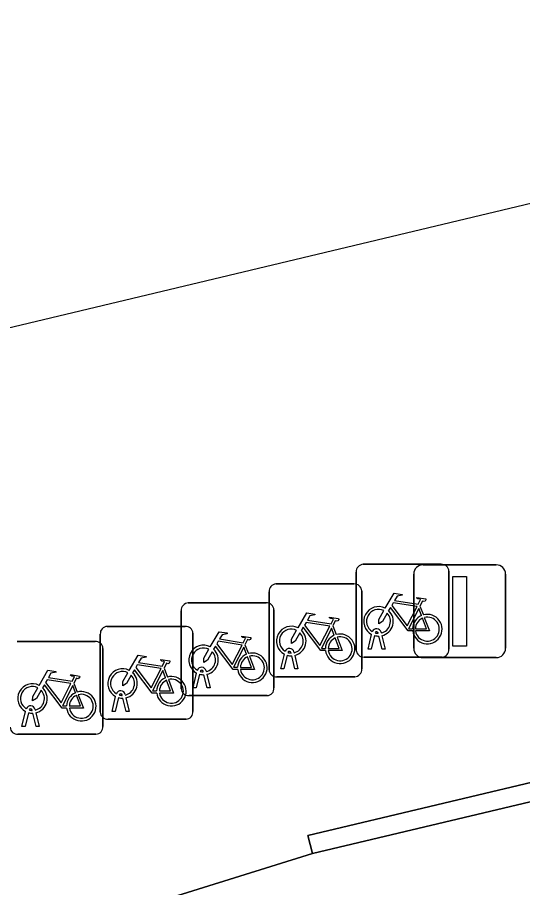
# Model space of a CAD drawing. Extents: x 160675 to 161153, y 383241 to 383714.
# Drawn here: x 160973.42 to 160978.87, y 383516.69 to 383526.07 of the extents above; entities that cross this region are included whole.
import ezdxf

# ---------------------------------------------------------------- set-up
doc = ezdxf.new("R2010")
doc.units = 0
for name, color, linetype in [('IMGEO_Fietsenrek', 7, 'Continuous'), ('IMGEO_Lichtmast', 7, 'Continuous'), ('IMGEO_Lijnafwatering', 7, 'Continuous'), ('IMGEO_Muur', 7, 'Continuous'), ('IMGEO_Rijbaan_lokaal_open', 7, 'Continuous'), ('IMGEO_Voetpad_open', 7, 'Continuous')]:
    doc.layers.add(name, color=color, linetype=linetype)

msp = doc.modelspace()

# ---------------------------------------------------------------- linework, layer by layer
at = {"layer": 'IMGEO_Fietsenrek'}
for p, q in [((160977.1499, 383520.1765), (160977.9908, 383520.1765)), ((160977.9908, 383520.1765), (160977.1499, 383520.1765)), ((160977.0755, 383519.2519), (160977.0755, 383520.0928)), ((160977.0755, 383520.0928), (160977.0755, 383519.2519)), ((160978.0745, 383520.1021), (160978.0745, 383519.2612)), ((160978.0745, 383519.2612), (160978.0745, 383520.1021)), ((160976.2099, 383519.9645), (160977.0508, 383519.9645)), ((160977.0508, 383519.9645), (160976.2099, 383519.9645)), ((160976.1355, 383519.0399), (160976.1355, 383519.8808)), ((160976.1355, 383519.8808), (160976.1355, 383519.0399)), ((160977.1345, 383519.8901), (160977.1345, 383519.0492)), ((160977.1345, 383519.0492), (160977.1345, 383519.8901)), ((160975.2639, 383519.7605), (160976.1048, 383519.7605)), ((160976.1048, 383519.7605), (160975.2639, 383519.7605)), ((160975.1895, 383518.8359), (160975.1895, 383519.6768)), ((160975.1895, 383519.6768), (160975.1895, 383518.8359)), ((160976.1885, 383519.6861), (160976.1885, 383518.8452)), ((160976.1885, 383518.8452), (160976.1885, 383519.6861)), ((160977.7622, 383519.7262), (160977.7985, 383519.631)), ((160974.3909, 383519.5075), (160975.2318, 383519.5075)), ((160975.2318, 383519.5075), (160974.3909, 383519.5075)), ((160976.8222, 383519.5142), (160976.8585, 383519.419)), ((160974.3165, 383518.5829), (160974.3165, 383519.4238)), ((160974.3165, 383519.4238), (160974.3165, 383518.5829)), ((160975.3155, 383519.4331), (160975.3155, 383518.5922)), ((160975.3155, 383518.5922), (160975.3155, 383519.4331)), ((160977.2025, 383519.2613), (160977.2408, 383519.4213)), ((160977.2712, 383519.4091), (160977.2359, 383519.2613)), ((160977.3129, 383519.4329), (160977.3119, 383519.4372)), ((160977.354, 383519.2613), (160977.3201, 383519.403)), ((160977.3436, 383519.4444), (160977.3454, 383519.4365)), ((160977.3524, 383519.4073), (160977.3874, 383519.2613)), ((160973.4199, 383519.3455), (160974.2608, 383519.3455)), ((160974.2608, 383519.3455), (160973.4199, 383519.3455)), ((160975.8762, 383519.3102), (160975.9125, 383519.215)), ((160974.3445, 383519.2711), (160974.3445, 383518.4302)), ((160974.3445, 383518.4302), (160974.3445, 383519.2711)), ((160976.2625, 383519.0493), (160976.3008, 383519.2093)), ((160976.3312, 383519.1971), (160976.2959, 383519.0493)), ((160976.3729, 383519.2209), (160976.3719, 383519.2252)), ((160976.414, 383519.0493), (160976.3801, 383519.191)), ((160976.4036, 383519.2324), (160976.4054, 383519.2245)), ((160976.4124, 383519.1953), (160976.4474, 383519.0493)), ((160977.2359, 383519.2613), (160977.2025, 383519.2613)), ((160977.3874, 383519.2613), (160977.354, 383519.2613)), ((160978.0001, 383519.1775), (160977.1592, 383519.1775)), ((160977.1592, 383519.1775), (160978.0001, 383519.1775)), ((160975.0032, 383519.0572), (160975.0395, 383518.962)), ((160975.3165, 383518.8453), (160975.3548, 383519.0053)), ((160975.4269, 383519.0169), (160975.4259, 383519.0212)), ((160975.4576, 383519.0284), (160975.4594, 383519.0205)), ((160976.2959, 383519.0493), (160976.2625, 383519.0493)), ((160976.4474, 383519.0493), (160976.414, 383519.0493)), ((160975.3852, 383518.9931), (160975.3499, 383518.8453)), ((160975.468, 383518.8453), (160975.4341, 383518.987)), ((160975.4664, 383518.9913), (160975.5014, 383518.8453)), ((160977.0601, 383518.9655), (160976.2192, 383518.9655)), ((160976.2192, 383518.9655), (160977.0601, 383518.9655)), ((160974.0322, 383518.8952), (160974.0685, 383518.8)), ((160975.3499, 383518.8453), (160975.3165, 383518.8453)), ((160975.5014, 383518.8453), (160975.468, 383518.8453)), ((160974.4435, 383518.5923), (160974.4818, 383518.7523)), ((160974.5122, 383518.7401), (160974.4769, 383518.5923)), ((160974.5539, 383518.7639), (160974.5529, 383518.7682)), ((160974.595, 383518.5923), (160974.5611, 383518.734)), ((160974.5846, 383518.7754), (160974.5864, 383518.7675)), ((160974.5934, 383518.7383), (160974.6284, 383518.5923)), ((160976.1141, 383518.7615), (160975.2732, 383518.7615)), ((160975.2732, 383518.7615), (160976.1141, 383518.7615)), ((160973.4725, 383518.4303), (160973.5108, 383518.5903)), ((160973.5412, 383518.5781), (160973.5059, 383518.4303)), ((160973.5829, 383518.6019), (160973.5819, 383518.6062)), ((160973.624, 383518.4303), (160973.5901, 383518.572)), ((160973.6136, 383518.6134), (160973.6154, 383518.6055)), ((160973.6224, 383518.5763), (160973.6574, 383518.4303)), ((160974.4769, 383518.5923), (160974.4435, 383518.5923)), ((160974.6284, 383518.5923), (160974.595, 383518.5923)), ((160975.2411, 383518.5085), (160974.4002, 383518.5085)), ((160974.4002, 383518.5085), (160975.2411, 383518.5085)), ((160974.2701, 383518.3465), (160973.4292, 383518.3465)), ((160973.4292, 383518.3465), (160974.2701, 383518.3465)), ((160973.5059, 383518.4303), (160973.4725, 383518.4303)), ((160973.6574, 383518.4303), (160973.624, 383518.4303))]:
    msp.add_line(p, q, dxfattribs=at)
for points in [[(160977.3881, 383519.7032), (160977.4828, 383519.8667), (160977.569, 383519.8529), (160977.5707, 383519.8442), (160977.5146, 383519.8333), (160977.4884, 383519.788), (160977.7436, 383519.7472)], [(160977.7307, 383519.722), (160977.4739, 383519.763), (160977.4572, 383519.7342), (160977.6242, 383519.5139), (160977.7307, 383519.722)], [(160977.7436, 383519.7472), (160977.7686, 383519.796), (160977.7635, 383519.8), (160977.7403, 383519.8037), (160977.7276, 383519.8112), (160977.7266, 383519.8143), (160977.7288, 383519.8189), (160977.8236, 383519.8038), (160977.8259, 383519.7935), (160977.8165, 383519.7811), (160977.8041, 383519.7747), (160977.7896, 383519.7809), (160977.7622, 383519.7262)], [(160977.4088, 383519.6507), (160977.3572, 383519.5615), (160977.3173, 383519.5355), (160977.3185, 383519.583), (160977.373, 383519.6772)], [(160977.6838, 383519.4585), (160977.6341, 383519.4586), (160977.4434, 383519.7103), (160977.4244, 383519.6775)], [(160977.7787, 383519.624), (160977.7494, 383519.7008), (160977.64, 383519.4827), (160977.6827, 383519.4826)], [(160976.4481, 383519.4912), (160976.5428, 383519.6547), (160976.629, 383519.6409), (160976.6307, 383519.6322), (160976.5746, 383519.6213), (160976.5484, 383519.576), (160976.8036, 383519.5352)], [(160976.8036, 383519.5352), (160976.8286, 383519.584), (160976.8235, 383519.588), (160976.8003, 383519.5917), (160976.7876, 383519.5992), (160976.7866, 383519.6023), (160976.7888, 383519.6069), (160976.8836, 383519.5918), (160976.8859, 383519.5815), (160976.8765, 383519.5691), (160976.8641, 383519.5627), (160976.8496, 383519.5689), (160976.8222, 383519.5142)], [(160977.7127, 383519.4825), (160977.8326, 383519.4823), (160977.7894, 383519.5959)], [(160977.8092, 383519.6028), (160977.8642, 383519.4582), (160977.7141, 383519.4585)], [(160976.7438, 383519.2465), (160976.6941, 383519.2466), (160976.5034, 383519.4983), (160976.4844, 383519.4655)], [(160976.7907, 383519.51), (160976.5339, 383519.551), (160976.5172, 383519.5222), (160976.6842, 383519.3019), (160976.7907, 383519.51)], [(160976.8387, 383519.412), (160976.8094, 383519.4888), (160976.7, 383519.2707), (160976.7427, 383519.2706)], [(160975.5021, 383519.2872), (160975.5968, 383519.4507), (160975.683, 383519.4369), (160975.6847, 383519.4282), (160975.6286, 383519.4173), (160975.6024, 383519.372), (160975.8576, 383519.3312)], [(160975.8576, 383519.3312), (160975.8826, 383519.38), (160975.8775, 383519.384), (160975.8543, 383519.3877), (160975.8416, 383519.3952), (160975.8406, 383519.3983), (160975.8428, 383519.4029), (160975.9376, 383519.3878), (160975.9399, 383519.3775), (160975.9305, 383519.3651), (160975.9181, 383519.3587), (160975.9036, 383519.3649), (160975.8762, 383519.3102)], [(160976.4688, 383519.4387), (160976.4172, 383519.3495), (160976.3773, 383519.3235), (160976.3785, 383519.371), (160976.433, 383519.4652)], [(160976.7727, 383519.2705), (160976.8926, 383519.2703), (160976.8494, 383519.3839)], [(160976.8692, 383519.3908), (160976.9242, 383519.2462), (160976.7741, 383519.2465)], [(160975.7978, 383519.0425), (160975.7481, 383519.0426), (160975.5574, 383519.2943), (160975.5384, 383519.2615)], [(160975.8447, 383519.306), (160975.5879, 383519.347), (160975.5712, 383519.3182), (160975.7382, 383519.0979), (160975.8447, 383519.306)], [(160975.8927, 383519.208), (160975.8634, 383519.2848), (160975.754, 383519.0667), (160975.7967, 383519.0666)], [(160974.6291, 383519.0342), (160974.7238, 383519.1977), (160974.81, 383519.1839), (160974.8117, 383519.1752), (160974.7556, 383519.1643), (160974.7294, 383519.119), (160974.9846, 383519.0782)], [(160975.5228, 383519.2347), (160975.4712, 383519.1455), (160975.4313, 383519.1195), (160975.4325, 383519.167), (160975.487, 383519.2612)], [(160974.9717, 383519.053), (160974.7149, 383519.094), (160974.6982, 383519.0652), (160974.8652, 383518.8449), (160974.9717, 383519.053)], [(160974.9846, 383519.0782), (160975.0096, 383519.127), (160975.0045, 383519.131), (160974.9813, 383519.1347), (160974.9686, 383519.1422), (160974.9676, 383519.1453), (160974.9698, 383519.1499), (160975.0646, 383519.1348), (160975.0669, 383519.1245), (160975.0575, 383519.1121), (160975.0451, 383519.1057), (160975.0306, 383519.1119), (160975.0032, 383519.0572)], [(160975.8267, 383519.0665), (160975.9466, 383519.0663), (160975.9034, 383519.1799)], [(160975.9232, 383519.1868), (160975.9782, 383519.0422), (160975.8281, 383519.0425)], [(160973.6581, 383518.8722), (160973.7528, 383519.0357), (160973.839, 383519.0219), (160973.8407, 383519.0132), (160973.7846, 383519.0023), (160973.7584, 383518.957), (160974.0136, 383518.9162)], [(160974.6498, 383518.9817), (160974.5982, 383518.8925), (160974.5583, 383518.8665), (160974.5595, 383518.914), (160974.614, 383519.0082)], [(160974.9248, 383518.7895), (160974.8751, 383518.7896), (160974.6844, 383519.0413), (160974.6654, 383519.0085)], [(160975.0197, 383518.955), (160974.9904, 383519.0318), (160974.881, 383518.8137), (160974.9237, 383518.8136)], [(160974.0007, 383518.891), (160973.7439, 383518.932), (160973.7272, 383518.9032), (160973.8942, 383518.6829), (160974.0007, 383518.891)], [(160974.0136, 383518.9162), (160974.0386, 383518.965), (160974.0335, 383518.969), (160974.0103, 383518.9727), (160973.9976, 383518.9802), (160973.9966, 383518.9833), (160973.9988, 383518.9879), (160974.0936, 383518.9728), (160974.0959, 383518.9625), (160974.0865, 383518.9501), (160974.0741, 383518.9437), (160974.0596, 383518.9499), (160974.0322, 383518.8952)], [(160974.9537, 383518.8135), (160975.0736, 383518.8133), (160975.0304, 383518.9269)], [(160975.0502, 383518.9338), (160975.1052, 383518.7892), (160974.9551, 383518.7895)], [(160973.6788, 383518.8197), (160973.6272, 383518.7305), (160973.5873, 383518.7045), (160973.5885, 383518.752), (160973.643, 383518.8462)], [(160973.9538, 383518.6275), (160973.9041, 383518.6276), (160973.7134, 383518.8793), (160973.6944, 383518.8465)], [(160974.0487, 383518.793), (160974.0194, 383518.8698), (160973.91, 383518.6517), (160973.9527, 383518.6516)], [(160973.9827, 383518.6515), (160974.1026, 383518.6513), (160974.0594, 383518.7649)], [(160974.0792, 383518.7718), (160974.1342, 383518.6272), (160973.9841, 383518.6275)]]:
    msp.add_lwpolyline(points, dxfattribs=at)
for centre, radius, start, end in [((160977.1532, 383520.0986), 0.0779, 92.4484, 184.28452), ((160977.1532, 383520.0986), 0.0779, 92.4484, 184.28452), ((160977.9966, 383520.0988), 0.0779, 2.4484, 94.28452), ((160977.9966, 383520.0988), 0.0779, 2.4484, 94.28452), ((160976.2132, 383519.8866), 0.0779, 92.4484, 184.28452), ((160976.2132, 383519.8866), 0.0779, 92.4484, 184.28452), ((160977.0566, 383519.8868), 0.0779, 2.4484, 94.28452), ((160977.0566, 383519.8868), 0.0779, 2.4484, 94.28452), ((160975.2672, 383519.6826), 0.0779, 92.4484, 184.28452), ((160975.2672, 383519.6826), 0.0779, 92.4484, 184.28452), ((160976.1106, 383519.6828), 0.0779, 2.4484, 94.28452), ((160976.1106, 383519.6828), 0.0779, 2.4484, 94.28452), ((160977.3151, 383519.5619), 0.159, 62.67661, 242.13685), ((160977.3151, 383519.5619), 0.129, 63.31916, 238.90302), ((160977.3151, 383519.5619), 0.159, 283.5766, 46.60424), ((160977.3151, 383519.5619), 0.129, 283.60429, 43.43025), ((160977.8417, 383519.4779), 0.159, 113.3408, 178.32165), ((160977.8417, 383519.4779), 0.159, 187.0065, 105.77075), ((160977.8417, 383519.4779), 0.129, 113.92302, 177.95563), ((160977.8417, 383519.4779), 0.129, 188.67146, 104.58832), ((160974.3942, 383519.4296), 0.0779, 92.4484, 184.28452), ((160974.3942, 383519.4296), 0.0779, 92.4484, 184.28452), ((160975.2376, 383519.4298), 0.0779, 2.4484, 94.28452), ((160975.2376, 383519.4298), 0.0779, 2.4484, 94.28452), ((160976.3751, 383519.3499), 0.159, 62.67661, 242.13685), ((160976.3751, 383519.3499), 0.129, 63.31916, 238.90302), ((160977.2949, 383519.4333), 0.0499, 12.8025, 158.69338), ((160976.3751, 383519.3499), 0.129, 283.60429, 43.43025), ((160976.3751, 383519.3499), 0.159, 283.5766, 46.60424), ((160976.9017, 383519.2659), 0.159, 113.3408, 178.32165), ((160976.9017, 383519.2659), 0.159, 187.0065, 105.77075), ((160976.9017, 383519.2659), 0.129, 113.92302, 177.95563), ((160976.9017, 383519.2659), 0.129, 188.67146, 104.58832), ((160977.3151, 383519.5619), 0.159, 253.99666, 271.78671), ((160977.2949, 383519.4333), 0.0174, 12.8025, 163.45023), ((160977.3151, 383519.5619), 0.129, 253.41502, 269.02044), ((160974.2666, 383519.2678), 0.0779, 2.4484, 94.28452), ((160974.2666, 383519.2678), 0.0779, 2.4484, 94.28452), ((160975.4291, 383519.1459), 0.159, 62.67661, 242.13685), ((160975.4291, 383519.1459), 0.129, 63.31916, 238.90302), ((160975.4291, 383519.1459), 0.129, 283.60429, 43.43025), ((160975.4291, 383519.1459), 0.159, 283.5766, 46.60424), ((160975.9557, 383519.0619), 0.159, 113.3408, 178.32165), ((160975.9557, 383519.0619), 0.159, 187.0065, 105.77075), ((160975.9557, 383519.0619), 0.129, 188.67146, 104.58832), ((160976.3549, 383519.2213), 0.0499, 12.8025, 158.69338), ((160976.3751, 383519.3499), 0.159, 253.99666, 271.78671), ((160976.3549, 383519.2213), 0.0174, 12.8025, 163.45023), ((160976.3751, 383519.3499), 0.129, 253.41502, 269.02044), ((160977.1534, 383519.2552), 0.0779, 182.4484, 274.28452), ((160977.1534, 383519.2552), 0.0779, 182.4484, 274.28452), ((160977.9968, 383519.2554), 0.0779, 272.4484, 4.28452), ((160977.9968, 383519.2554), 0.0779, 272.4484, 4.28452), ((160975.9557, 383519.0619), 0.129, 113.92302, 177.95563), ((160974.5561, 383518.8929), 0.159, 62.67661, 242.13685), ((160974.5561, 383518.8929), 0.129, 63.31916, 238.90302), ((160974.5561, 383518.8929), 0.159, 283.5766, 46.60424), ((160975.4089, 383519.0173), 0.0499, 12.8025, 158.69338), ((160975.4089, 383519.0173), 0.0174, 12.8025, 163.45023), ((160975.4291, 383519.1459), 0.129, 253.41502, 269.02044), ((160976.2134, 383519.0432), 0.0779, 182.4484, 274.28452), ((160976.2134, 383519.0432), 0.0779, 182.4484, 274.28452), ((160977.0568, 383519.0434), 0.0779, 272.4484, 4.28452), ((160977.0568, 383519.0434), 0.0779, 272.4484, 4.28452), ((160974.5561, 383518.8929), 0.129, 283.60429, 43.43025), ((160975.0827, 383518.8089), 0.159, 113.3408, 178.32165), ((160975.0827, 383518.8089), 0.159, 187.0065, 105.77075), ((160975.0827, 383518.8089), 0.129, 113.92302, 177.95563), ((160975.0827, 383518.8089), 0.129, 188.67146, 104.58832), ((160975.4291, 383519.1459), 0.159, 253.99666, 271.78671), ((160973.5851, 383518.7309), 0.159, 62.67661, 242.13685), ((160973.5851, 383518.7309), 0.129, 63.31916, 238.90302), ((160973.5851, 383518.7309), 0.129, 283.60429, 43.43025), ((160973.5851, 383518.7309), 0.159, 283.5766, 46.60424), ((160974.5359, 383518.7643), 0.0499, 12.8025, 158.69338), ((160975.2674, 383518.8392), 0.0779, 182.4484, 274.28452), ((160975.2674, 383518.8392), 0.0779, 182.4484, 274.28452), ((160976.1108, 383518.8394), 0.0779, 272.4484, 4.28452), ((160976.1108, 383518.8394), 0.0779, 272.4484, 4.28452), ((160974.1117, 383518.6469), 0.159, 113.3408, 178.32165), ((160974.1117, 383518.6469), 0.159, 187.0065, 105.77075), ((160974.1117, 383518.6469), 0.129, 113.92302, 177.95563), ((160974.1117, 383518.6469), 0.129, 188.67146, 104.58832), ((160974.5561, 383518.8929), 0.159, 253.99666, 271.78671), ((160974.5359, 383518.7643), 0.0174, 12.8025, 163.45023), ((160974.5561, 383518.8929), 0.129, 253.41502, 269.02044), ((160973.5649, 383518.6023), 0.0499, 12.8025, 158.69338), ((160973.5851, 383518.7309), 0.159, 253.99666, 271.78671), ((160973.5649, 383518.6023), 0.0174, 12.8025, 163.45023), ((160973.5851, 383518.7309), 0.129, 253.41502, 269.02044), ((160974.3944, 383518.5862), 0.0779, 182.4484, 274.28452), ((160974.3944, 383518.5862), 0.0779, 182.4484, 274.28452), ((160975.2378, 383518.5864), 0.0779, 272.4484, 4.28452), ((160975.2378, 383518.5864), 0.0779, 272.4484, 4.28452), ((160973.4234, 383518.4242), 0.0779, 182.4484, 274.28452), ((160973.4234, 383518.4242), 0.0779, 182.4484, 274.28452), ((160974.2668, 383518.4244), 0.0779, 272.4484, 4.28452), ((160974.2668, 383518.4244), 0.0779, 272.4484, 4.28452)]:
    msp.add_arc(centre, radius, start, end, dxfattribs=at)
at = {"layer": 'IMGEO_Lichtmast'}
for p, q in [((160977.7951, 383520.1705), (160978.5849, 383520.1705)), ((160978.5849, 383520.1705), (160977.7951, 383520.1705)), ((160977.6951, 383519.2715), (160977.6951, 383520.0705)), ((160977.6951, 383520.0705), (160977.6951, 383519.2715)), ((160978.6849, 383520.0705), (160978.6849, 383519.2715)), ((160978.6849, 383519.2715), (160978.6849, 383520.0705)), ((160978.5849, 383519.1715), (160977.7951, 383519.1715)), ((160977.7951, 383519.1715), (160978.5849, 383519.1715))]:
    msp.add_line(p, q, dxfattribs=at)
msp.add_lwpolyline([(160978.115, 383520.046), (160978.265, 383520.046), (160978.265, 383519.296), (160978.115, 383519.296), (160978.115, 383520.046)], dxfattribs=at)
for centre, start, end in [((160977.7951, 383520.0705), 90, 180), ((160977.7951, 383520.0705), 90, 180), ((160978.5849, 383520.0705), 0, 90), ((160978.5849, 383520.0705), 360, 90), ((160977.7951, 383519.2715), 180, 270), ((160977.7951, 383519.2715), 180, 270), ((160978.5849, 383519.2715), 270, 0), ((160978.5849, 383519.2715), 270, 0)]:
    msp.add_arc(centre, 0.1, start, end, dxfattribs=at)
at = {"layer": 'IMGEO_Lijnafwatering'}
msp.add_lwpolyline([(160982.238, 383524.848), (160971.549, 383522.298)], dxfattribs=at)
at = {"layer": 'IMGEO_Muur'}
msp.add_lwpolyline([(160982.593, 383533.067), (160982.619, 383533.143), (160982.439, 383533.21), (160981.931, 383531.911), (160983.882, 383531.14), (160986.626, 383519.649), (160986.288, 383519.566), (160976.553, 383517.255), (160976.602, 383517.059), (160986.336, 383519.37), (160986.87, 383519.502), (160986.844, 383519.609), (160988.32, 383519.965), (160988.284, 383520.152), (160988.223, 383520.138), (160986.796, 383519.809), (160984.039, 383531.299), (160982.183, 383532.041)], close=True, dxfattribs=at)
at = {"layer": 'IMGEO_Rijbaan_lokaal_open'}
msp.add_lwpolyline([(160956.448, 383505.659), (160957.429, 383505.895), (160969.119, 383508.698), (160976.879, 383510.895), (160977.973, 383511.21), (160989.727, 383513.97), (160988.32, 383519.965), (160986.844, 383519.609), (160986.87, 383519.502), (160986.336, 383519.37), (160976.602, 383517.059), (160968.32, 383514.48), (160966.369, 383513.847), (160965.4, 383513.568), (160955.568, 383511.188), (160928.345, 383504.776), (160928.362, 383504.703), (160929.639, 383499.27)], close=True, dxfattribs=at)
at = {"layer": 'IMGEO_Voetpad_open'}
msp.add_lwpolyline([(160928.345, 383504.776), (160955.568, 383511.188), (160965.4, 383513.568), (160966.369, 383513.847), (160968.32, 383514.48), (160976.602, 383517.059), (160976.553, 383517.255), (160986.288, 383519.566), (160986.626, 383519.649), (160983.882, 383531.14), (160981.931, 383531.911), (160981.821, 383531.692), (160979.058, 383532.807), (160979.126, 383533.02), (160970.52, 383536.513), (160964.136, 383536.896), (160958.063, 383537.722), (160953.062, 383536.58), (160952.606, 383538.502), (160949.761, 383539.035)], dxfattribs=at)

doc.saveas('drawing.dxf')
